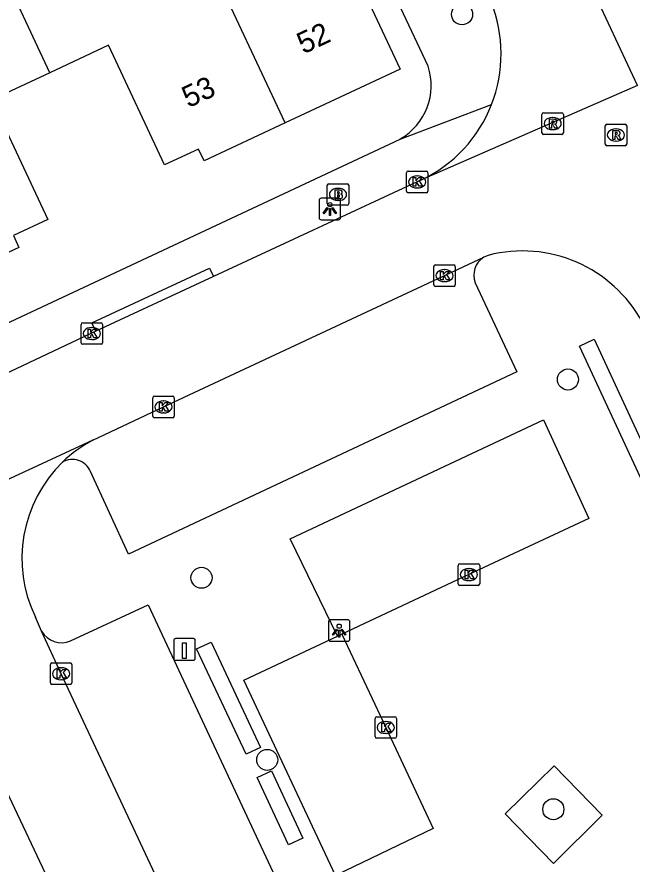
# Model space of a CAD drawing. Extents: x 162880 to 165536, y 384011 to 385179.
# Drawn here: x 163875.95 to 163904.53, y 384301.21 to 384340.61 of the extents above; entities that cross this region are included whole.
import ezdxf

# ---------------------------------------------------------------- set-up
doc = ezdxf.new("R2010")
doc.units = 0
for name, color, linetype in [('IMGEO_Boom', 7, 'Continuous'), ('IMGEO_Brandkraan', 7, 'Continuous'), ('IMGEO_Kolk', 7, 'Continuous'), ('IMGEO_Laadpaal', 7, 'Continuous'), ('IMGEO_Lichtpunt', 7, 'Continuous'), ('IMGEO_Pand', 7, 'Continuous'), ('IMGEO_Pand_nummerreeks', 7, 'Continuous'), ('IMGEO_Parkeervlak_open', 7, 'Continuous'), ('IMGEO_Rijbaan_lokaal_gesloten', 7, 'Continuous'), ('IMGEO_Rioolput', 7, 'Continuous'), ('IMGEO_Voetpad_open', 7, 'Continuous')]:
    doc.layers.add(name, color=color, linetype=linetype)

msp = doc.modelspace()

# ---------------------------------------------------------------- linework, layer by layer
at = {"layer": 'IMGEO_Boom'}
for centre in [(163896.634, 384340.736), (163901.554, 384323.751), (163884.525, 384314.529), (163887.579, 384306.06), (163900.876, 384303.762)]:
    msp.add_circle(centre, 0.489, dxfattribs=at)
at = {"layer": 'IMGEO_Brandkraan'}
for p, q in [((163890.368, 384331.931), (163890.368, 384332.783)), ((163890.443, 384332.857), (163891.295, 384332.857)), ((163890.856, 384332.637), (163890.881, 384332.637)), ((163891.369, 384332.783), (163891.369, 384331.931)), ((163891.295, 384331.857), (163890.443, 384331.857)), ((163890.879, 384332.077), (163890.854, 384332.077))]:
    msp.add_line(p, q, dxfattribs=at)
for points in [[(163890.368, 384331.931), (163890.368, 384332.783)], [(163890.443, 384332.857), (163891.295, 384332.857)], [(163890.716, 384332.557), (163890.716, 384332.157), (163890.929, 384332.157)], [(163890.947, 384332.557), (163890.716, 384332.557)], [(163891.369, 384332.783), (163891.369, 384331.931)], [(163890.895, 384332.476), (163890.841, 384332.476), (163890.841, 384332.4)], [(163890.841, 384332.4), (163890.894, 384332.4)], [(163890.903, 384332.324), (163890.841, 384332.324), (163890.841, 384332.243)], [(163890.841, 384332.243), (163890.903, 384332.243)], [(163891.295, 384331.857), (163890.443, 384331.857)]]:
    msp.add_lwpolyline(points, dxfattribs=at)
for centre, radius, start, end in [((163890.445, 384332.781), 0.0765, 91.552, 178.448), ((163890.445, 384332.781), 0.0765, 91.552, 178.448), ((163890.951, 384332.412), 0.145, 59.4692, 91.5367), ((163890.976, 384332.459), 0.0922, 285.5137, 58.1501), ((163891.293, 384332.781), 0.0765, 1.552, 88.448), ((163891.293, 384332.781), 0.0765, 1.552, 88.448), ((163890.896, 384332.438), 0.0379, 267.8285, 90.9355), ((163890.904, 384332.283), 0.0404, 269.8759, 90.5077), ((163890.935, 384332.408), 0.251, 268.6676, 293.5347), ((163890.981, 384332.267), 0.105, 301.3115, 78.989), ((163890.445, 384331.933), 0.0765, 181.552, 268.448), ((163890.445, 384331.933), 0.0765, 181.552, 268.448), ((163891.293, 384331.933), 0.0765, 271.552, 358.448), ((163891.293, 384331.933), 0.0765, 271.552, 358.448)]:
    msp.add_arc(centre, radius, start, end, dxfattribs=at)
for centre, major_axis, ratio, start_param, end_param in [((163890.855, 384332.357), (-0.387, 0.002), 0.722429, 4.712389, 7.853982), ((163890.88, 384332.357), (-0.39, 0.002), 0.717154, 1.570796, 4.712389)]:
    msp.add_ellipse(centre, major_axis=major_axis, ratio=ratio, start_param=start_param, end_param=end_param, dxfattribs=at)
at = {"layer": 'IMGEO_Kolk'}
for p, q in [((163894.048, 384332.514), (163894.048, 384333.366)), ((163894.123, 384333.44), (163894.975, 384333.44)), ((163895.049, 384333.366), (163895.049, 384332.514)), ((163894.536, 384333.22), (163894.561, 384333.22)), ((163894.559, 384332.66), (163894.534, 384332.66)), ((163894.975, 384332.44), (163894.123, 384332.44)), ((163895.319, 384328.155), (163895.319, 384329.007)), ((163895.394, 384329.081), (163896.246, 384329.081)), ((163896.32, 384329.007), (163896.32, 384328.155)), ((163895.807, 384328.861), (163895.832, 384328.861)), ((163895.83, 384328.301), (163895.805, 384328.301)), ((163896.246, 384328.081), (163895.394, 384328.081)), ((163878.93, 384325.463), (163878.93, 384326.315)), ((163879.005, 384326.389), (163879.857, 384326.389)), ((163879.931, 384326.315), (163879.931, 384325.463)), ((163879.418, 384326.169), (163879.443, 384326.169)), ((163879.441, 384325.609), (163879.416, 384325.609)), ((163879.857, 384325.389), (163879.005, 384325.389)), ((163882.259, 384322.049), (163882.259, 384322.901)), ((163882.334, 384322.975), (163883.186, 384322.975)), ((163882.747, 384322.755), (163882.772, 384322.755)), ((163883.26, 384322.901), (163883.26, 384322.049)), ((163883.186, 384321.975), (163882.334, 384321.975)), ((163882.77, 384322.195), (163882.745, 384322.195)), ((163896.453, 384314.251), (163896.453, 384315.103)), ((163896.528, 384315.177), (163897.38, 384315.177)), ((163896.941, 384314.957), (163896.966, 384314.957)), ((163897.454, 384315.103), (163897.454, 384314.251)), ((163896.964, 384314.397), (163896.939, 384314.397)), ((163897.38, 384314.177), (163896.528, 384314.177)), ((163877.502, 384309.641), (163877.502, 384310.493)), ((163877.577, 384310.567), (163878.429, 384310.567)), ((163878.503, 384310.493), (163878.503, 384309.641)), ((163877.99, 384310.347), (163878.015, 384310.347)), ((163878.013, 384309.787), (163877.988, 384309.787)), ((163878.429, 384309.567), (163877.577, 384309.567)), ((163892.59, 384307.139), (163892.59, 384307.991)), ((163892.665, 384308.065), (163893.517, 384308.065)), ((163893.078, 384307.845), (163893.103, 384307.845)), ((163893.591, 384307.991), (163893.591, 384307.139)), ((163893.517, 384307.065), (163892.665, 384307.065)), ((163893.101, 384307.285), (163893.076, 384307.285))]:
    msp.add_line(p, q, dxfattribs=at)
for points in [[(163894.048, 384332.514), (163894.048, 384333.366)], [(163894.123, 384333.44), (163894.975, 384333.44)], [(163895.049, 384333.366), (163895.049, 384332.514)], [(163894.369, 384333.14), (163894.492, 384333.14), (163894.492, 384332.989), (163894.622, 384333.14), (163894.786, 384333.14), (163894.64, 384332.989), (163894.793, 384332.74), (163894.641, 384332.74), (163894.556, 384332.904), (163894.492, 384332.837), (163894.492, 384332.74), (163894.369, 384332.74), (163894.369, 384333.14)], [(163894.975, 384332.44), (163894.123, 384332.44)], [(163895.319, 384328.155), (163895.319, 384329.007)], [(163895.394, 384329.081), (163896.246, 384329.081)], [(163896.32, 384329.007), (163896.32, 384328.155)], [(163895.64, 384328.781), (163895.763, 384328.781), (163895.763, 384328.63), (163895.893, 384328.781), (163896.057, 384328.781), (163895.911, 384328.63), (163896.064, 384328.381), (163895.912, 384328.381), (163895.827, 384328.545), (163895.763, 384328.478), (163895.763, 384328.381), (163895.64, 384328.381), (163895.64, 384328.781)], [(163896.246, 384328.081), (163895.394, 384328.081)], [(163878.93, 384325.463), (163878.93, 384326.315)], [(163879.005, 384326.389), (163879.857, 384326.389)], [(163879.931, 384326.315), (163879.931, 384325.463)], [(163879.251, 384326.089), (163879.374, 384326.089), (163879.374, 384325.938), (163879.504, 384326.089), (163879.668, 384326.089), (163879.522, 384325.938), (163879.675, 384325.689), (163879.523, 384325.689), (163879.438, 384325.853), (163879.374, 384325.786), (163879.374, 384325.689), (163879.251, 384325.689), (163879.251, 384326.089)], [(163879.857, 384325.389), (163879.005, 384325.389)], [(163882.259, 384322.049), (163882.259, 384322.901)], [(163882.334, 384322.975), (163883.186, 384322.975)], [(163882.58, 384322.675), (163882.703, 384322.675), (163882.703, 384322.524), (163882.833, 384322.675), (163882.997, 384322.675), (163882.851, 384322.524), (163883.004, 384322.275), (163882.852, 384322.275), (163882.767, 384322.439), (163882.703, 384322.372), (163882.703, 384322.275), (163882.58, 384322.275), (163882.58, 384322.675)], [(163883.26, 384322.901), (163883.26, 384322.049)], [(163883.186, 384321.975), (163882.334, 384321.975)], [(163896.453, 384314.251), (163896.453, 384315.103)], [(163896.528, 384315.177), (163897.38, 384315.177)], [(163896.774, 384314.877), (163896.897, 384314.877), (163896.897, 384314.726), (163897.027, 384314.877), (163897.191, 384314.877), (163897.045, 384314.726), (163897.198, 384314.477), (163897.046, 384314.477), (163896.961, 384314.641), (163896.897, 384314.574), (163896.897, 384314.477), (163896.774, 384314.477), (163896.774, 384314.877)], [(163897.454, 384315.103), (163897.454, 384314.251)], [(163897.38, 384314.177), (163896.528, 384314.177)], [(163877.502, 384309.641), (163877.502, 384310.493)], [(163877.577, 384310.567), (163878.429, 384310.567)], [(163878.503, 384310.493), (163878.503, 384309.641)], [(163877.823, 384310.267), (163877.946, 384310.267), (163877.946, 384310.116), (163878.076, 384310.267), (163878.24, 384310.267), (163878.094, 384310.116), (163878.247, 384309.867), (163878.095, 384309.867), (163878.01, 384310.031), (163877.946, 384309.964), (163877.946, 384309.867), (163877.823, 384309.867), (163877.823, 384310.267)], [(163878.429, 384309.567), (163877.577, 384309.567)], [(163892.59, 384307.139), (163892.59, 384307.991)], [(163892.665, 384308.065), (163893.517, 384308.065)], [(163892.911, 384307.765), (163893.034, 384307.765), (163893.034, 384307.614), (163893.164, 384307.765), (163893.328, 384307.765), (163893.182, 384307.614), (163893.335, 384307.365), (163893.183, 384307.365), (163893.098, 384307.529), (163893.034, 384307.462), (163893.034, 384307.365), (163892.911, 384307.365), (163892.911, 384307.765)], [(163893.591, 384307.991), (163893.591, 384307.139)], [(163893.517, 384307.065), (163892.665, 384307.065)]]:
    msp.add_lwpolyline(points, dxfattribs=at)
for centre, start, end in [((163894.125, 384333.364), 91.552, 178.448), ((163894.125, 384333.364), 91.552, 178.448), ((163894.973, 384333.364), 1.552, 88.448), ((163894.973, 384333.364), 1.552, 88.448), ((163894.125, 384332.516), 181.552, 268.448), ((163894.125, 384332.516), 181.552, 268.448), ((163894.973, 384332.516), 271.552, 358.448), ((163894.973, 384332.516), 271.552, 358.448), ((163895.396, 384329.005), 91.552, 178.448), ((163895.396, 384329.005), 91.552, 178.448), ((163896.244, 384329.005), 1.552, 88.448), ((163896.244, 384329.005), 1.552, 88.448), ((163895.396, 384328.157), 181.552, 268.448), ((163895.396, 384328.157), 181.552, 268.448), ((163896.244, 384328.157), 271.552, 358.448), ((163896.244, 384328.157), 271.552, 358.448), ((163879.007, 384326.313), 91.552, 178.448), ((163879.007, 384326.313), 91.552, 178.448), ((163879.855, 384326.313), 1.552, 88.448), ((163879.855, 384326.313), 1.552, 88.448), ((163879.007, 384325.465), 181.552, 268.448), ((163879.007, 384325.465), 181.552, 268.448), ((163879.855, 384325.465), 271.552, 358.448), ((163879.855, 384325.465), 271.552, 358.448), ((163882.336, 384322.899), 91.552, 178.448), ((163882.336, 384322.899), 91.552, 178.448), ((163883.184, 384322.899), 1.552, 88.448), ((163883.184, 384322.899), 1.552, 88.448), ((163882.336, 384322.051), 181.552, 268.448), ((163882.336, 384322.051), 181.552, 268.448), ((163883.184, 384322.051), 271.552, 358.448), ((163883.184, 384322.051), 271.552, 358.448), ((163896.53, 384315.101), 91.552, 178.448), ((163896.53, 384315.101), 91.552, 178.448), ((163897.378, 384315.101), 1.552, 88.448), ((163897.378, 384315.101), 1.552, 88.448), ((163896.53, 384314.253), 181.552, 268.448), ((163896.53, 384314.253), 181.552, 268.448), ((163897.378, 384314.253), 271.552, 358.448), ((163897.378, 384314.253), 271.552, 358.448), ((163877.579, 384310.491), 91.552, 178.448), ((163877.579, 384310.491), 91.552, 178.448), ((163878.427, 384310.491), 1.552, 88.448), ((163878.427, 384310.491), 1.552, 88.448), ((163877.579, 384309.643), 181.552, 268.448), ((163877.579, 384309.643), 181.552, 268.448), ((163878.427, 384309.643), 271.552, 358.448), ((163878.427, 384309.643), 271.552, 358.448), ((163892.667, 384307.989), 91.552, 178.448), ((163892.667, 384307.989), 91.552, 178.448), ((163893.515, 384307.989), 1.552, 88.448), ((163893.515, 384307.989), 1.552, 88.448), ((163892.667, 384307.141), 181.552, 268.448), ((163892.667, 384307.141), 181.552, 268.448), ((163893.515, 384307.141), 271.552, 358.448), ((163893.515, 384307.141), 271.552, 358.448)]:
    msp.add_arc(centre, 0.0765, start, end, dxfattribs=at)
for centre, major_axis, ratio, start_param, end_param in [((163894.535, 384332.94), (-0.387, 0.002), 0.722429, 4.712389, 7.853982), ((163894.56, 384332.94), (-0.39, 0.002), 0.717154, 1.570796, 4.712389), ((163895.806, 384328.581), (-0.387, 0.002), 0.722429, 4.712389, 7.853982), ((163895.831, 384328.581), (-0.39, 0.002), 0.717154, 1.570796, 4.712389), ((163879.417, 384325.889), (-0.387, 0.002), 0.722429, 4.712389, 7.853982), ((163879.442, 384325.889), (-0.39, 0.002), 0.717154, 1.570796, 4.712389), ((163882.746, 384322.475), (-0.387, 0.002), 0.722429, 4.712389, 7.853982), ((163882.771, 384322.475), (-0.39, 0.002), 0.717154, 1.570796, 4.712389), ((163896.94, 384314.677), (-0.387, 0.002), 0.722429, 4.712389, 7.853982), ((163896.965, 384314.677), (-0.39, 0.002), 0.717154, 1.570796, 4.712389), ((163877.989, 384310.067), (-0.387, 0.002), 0.722429, 4.712389, 7.853982), ((163878.014, 384310.067), (-0.39, 0.002), 0.717154, 1.570796, 4.712389), ((163893.077, 384307.565), (-0.387, 0.002), 0.722429, 4.712389, 7.853982), ((163893.102, 384307.565), (-0.39, 0.002), 0.717154, 1.570796, 4.712389)]:
    msp.add_ellipse(centre, major_axis=major_axis, ratio=ratio, start_param=start_param, end_param=end_param, dxfattribs=at)
at = {"layer": 'IMGEO_Laadpaal'}
for p, q in [((163884.151, 384311.697), (163883.31, 384311.697)), ((163884.151, 384311.697), (163883.31, 384311.697)), ((163883.235, 384311.613), (163883.235, 384310.772)), ((163883.235, 384311.613), (163883.235, 384310.772)), ((163884.235, 384310.781), (163884.235, 384311.622)), ((163884.235, 384310.781), (163884.235, 384311.622)), ((163883.319, 384310.697), (163884.16, 384310.697)), ((163883.319, 384310.697), (163884.16, 384310.697))]:
    msp.add_line(p, q, dxfattribs=at)
msp.add_lwpolyline([(163883.65, 384311.51), (163883.81, 384311.51), (163883.81, 384310.777), (163883.65, 384310.777), (163883.65, 384311.51)], dxfattribs=at)
for centre, start, end in [((163883.313, 384311.619), 92.4484, 184.2845), ((163883.313, 384311.619), 92.4484, 184.2845), ((163884.157, 384311.619), 2.4484, 94.2845), ((163884.157, 384311.619), 2.4484, 94.2845), ((163883.313, 384310.775), 182.4484, 274.2845), ((163883.313, 384310.775), 182.4484, 274.2845), ((163884.157, 384310.775), 272.4484, 4.2845), ((163884.157, 384310.775), 272.4484, 4.2845)]:
    msp.add_arc(centre, 0.0779, start, end, dxfattribs=at)
at = {"layer": 'IMGEO_Lichtpunt'}
for p, q in [((163890.894, 384332.18), (163890.086, 384332.18)), ((163890.894, 384332.18), (163890.086, 384332.18)), ((163889.992, 384332.085), (163889.992, 384331.278)), ((163889.992, 384332.085), (163889.992, 384331.278)), ((163890.988, 384331.278), (163890.988, 384332.085)), ((163890.988, 384331.278), (163890.988, 384332.085)), ((163890.086, 384331.184), (163890.894, 384331.184)), ((163890.086, 384331.184), (163890.894, 384331.184)), ((163890.424, 384312.48), (163890.424, 384311.673)), ((163890.424, 384312.48), (163890.424, 384311.673)), ((163891.326, 384312.575), (163890.518, 384312.575)), ((163891.326, 384312.575), (163890.518, 384312.575)), ((163891.42, 384311.673), (163891.42, 384312.48)), ((163891.42, 384311.673), (163891.42, 384312.48)), ((163890.518, 384311.579), (163891.326, 384311.579)), ((163890.518, 384311.579), (163891.326, 384311.579))]:
    msp.add_line(p, q, dxfattribs=at)
for points in [[(163890.366, 384331.749), (163890.405, 384331.721), (163890.217, 384331.459), (163890.179, 384331.486), (163890.366, 384331.749)], [(163890.578, 384331.721), (163890.616, 384331.748), (163890.803, 384331.486), (163890.764, 384331.458), (163890.578, 384331.721)], [(163890.468, 384331.701), (163890.515, 384331.701), (163890.515, 384331.379), (163890.468, 384331.379), (163890.468, 384331.701)], [(163890.798, 384312.144), (163890.837, 384312.116), (163890.649, 384311.854), (163890.611, 384311.881), (163890.798, 384312.144)], [(163890.9, 384312.096), (163890.947, 384312.096), (163890.947, 384311.774), (163890.9, 384311.774), (163890.9, 384312.096)], [(163891.01, 384312.116), (163891.048, 384312.143), (163891.235, 384311.881), (163891.196, 384311.853), (163891.01, 384312.116)]]:
    msp.add_lwpolyline(points, dxfattribs=at)
for centre in [(163890.491, 384331.883), (163890.923, 384312.278)]:
    msp.add_circle(centre, 0.0994, dxfattribs=at)
for centre, start, end in [((163890.086, 384332.085), 90, 180), ((163890.086, 384332.085), 90, 180), ((163890.894, 384332.085), 0, 90), ((163890.894, 384332.085), 0, 90), ((163890.086, 384331.278), 180, 270), ((163890.086, 384331.278), 180, 270), ((163890.894, 384331.278), 270, 0), ((163890.894, 384331.278), 270, 360), ((163890.518, 384312.48), 90, 180), ((163890.518, 384312.48), 90, 180), ((163891.326, 384312.48), 0, 90), ((163891.326, 384312.48), 0, 90), ((163890.518, 384311.673), 180, 270), ((163890.518, 384311.673), 180, 270), ((163891.326, 384311.673), 270, 0), ((163891.326, 384311.673), 270, 360)]:
    msp.add_arc(centre, 0.0946, start, end, dxfattribs=at)
at = {"layer": 'IMGEO_Pand'}
for points in [[(163883.635, 384345.871), (163888.982, 384348.374), (163893.752, 384338.19), (163888.413, 384335.69)], [(163888.413, 384335.69), (163883.635, 384345.871)], [(163877.472, 384338.021), (163874.574, 384344.201)], [(163888.413, 384335.69), (163884.645, 384333.926), (163884.391, 384334.47), (163882.806, 384333.727), (163880.198, 384339.298), (163877.472, 384338.021)], [(163877.472, 384338.021), (163874.764, 384336.753), (163877.382, 384331.186), (163875.787, 384330.441), (163876.041, 384329.897), (163872.318, 384328.154)]]:
    msp.add_lwpolyline(points, dxfattribs=at)
at = {"layer": 'IMGEO_Parkeervlak_open'}
msp.add_lwpolyline([(163891.043, 384311.908), (163890.843, 384311.814)], dxfattribs=at)
at = {"layer": 'IMGEO_Rijbaan_lokaal_gesloten'}
for points in [[(163904.789, 384337.423), (163902.988, 384341.269), (163901.984, 384343.392)], [(163904.789, 384337.423), (163894.751, 384333.036)], [(163894.751, 384333.036), (163894.549, 384332.939), (163885.076, 384328.543)], [(163879.48, 384320.926), (163882.76, 384322.477), (163897.648, 384329.434)], [(163897.842, 384329.525), (163897.648, 384329.434)], [(163885.076, 384328.543), (163879.615, 384325.991)], [(163879.615, 384325.991), (163863.997, 384318.625), (163861.94, 384317.777), (163861.247, 384317.522)], [(163879.48, 384320.926), (163864.258, 384313.87)], [(163877.096, 384312.046), (163876.805, 384312.696)], [(163884.265, 384296.82), (163882.733, 384299.973), (163878.002, 384310.066), (163877.096, 384312.046)], [(163872.582, 384310.677), (163878.295, 384298.593)]]:
    msp.add_lwpolyline(points, dxfattribs=at)
for centre, radius, start, end in [((163891.953, 384338.895), 6.495, 338.7146, 21.8849), ((163891.958, 384338.894), 6.49, 295.4874, 338.7008), ((163899.442, 384323.395), 6.335, 28.3756, 104.629), ((163882.321, 384315.48), 6.142, 117.5528, 133.8889), ((163882.458, 384315.425), 6.277, 134.4361, 205.7719)]:
    msp.add_arc(centre, radius, start, end, dxfattribs=at)
at = {"layer": 'IMGEO_Rioolput'}
for p, q in [((163900.346, 384335.226), (163900.346, 384336.078)), ((163900.421, 384336.152), (163901.273, 384336.152)), ((163901.347, 384336.078), (163901.347, 384335.226)), ((163900.834, 384335.932), (163900.859, 384335.932)), ((163900.857, 384335.372), (163900.832, 384335.372)), ((163903.286, 384334.696), (163903.286, 384335.548)), ((163903.361, 384335.622), (163904.213, 384335.622)), ((163903.774, 384335.402), (163903.799, 384335.402)), ((163904.287, 384335.548), (163904.287, 384334.696)), ((163901.273, 384335.152), (163900.421, 384335.152)), ((163904.213, 384334.622), (163903.361, 384334.622)), ((163903.797, 384334.842), (163903.772, 384334.842))]:
    msp.add_line(p, q, dxfattribs=at)
for points in [[(163900.346, 384335.226), (163900.346, 384336.078)], [(163900.421, 384336.152), (163901.273, 384336.152)], [(163901.347, 384336.078), (163901.347, 384335.226)], [(163900.935, 384335.85), (163900.683, 384335.852), (163900.683, 384335.452)], [(163900.861, 384335.771), (163900.807, 384335.771), (163900.807, 384335.69)], [(163900.807, 384335.69), (163900.859, 384335.69)], [(163900.683, 384335.452), (163900.807, 384335.452), (163900.807, 384335.614), (163900.818, 384335.614)], [(163900.865, 384335.585), (163900.936, 384335.452), (163901.076, 384335.452), (163901.011, 384335.578)], [(163903.286, 384334.696), (163903.286, 384335.548)], [(163903.361, 384335.622), (163904.213, 384335.622)], [(163903.875, 384335.32), (163903.623, 384335.322), (163903.623, 384334.922)], [(163904.287, 384335.548), (163904.287, 384334.696)], [(163901.273, 384335.152), (163900.421, 384335.152)], [(163903.623, 384334.922), (163903.747, 384334.922), (163903.747, 384335.084), (163903.758, 384335.084)], [(163903.801, 384335.241), (163903.747, 384335.241), (163903.747, 384335.16)], [(163903.747, 384335.16), (163903.799, 384335.16)], [(163903.805, 384335.055), (163903.876, 384334.922), (163904.016, 384334.922), (163903.951, 384335.048)], [(163904.213, 384334.622), (163903.361, 384334.622)]]:
    msp.add_lwpolyline(points, dxfattribs=at)
for centre, radius, start, end in [((163900.423, 384336.076), 0.0765, 91.552, 178.448), ((163900.423, 384336.076), 0.0765, 91.552, 178.448), ((163901.271, 384336.076), 0.0765, 1.552, 88.448), ((163901.271, 384336.076), 0.0765, 1.552, 88.448), ((163900.843, 384335.879), 0.19, 274.7715, 282.9687), ((163900.867, 384335.675), 0.0964, 77.0061, 93.1865), ((163900.881, 384335.732), 0.0378, 276.6634, 79.6772), ((163900.934, 384335.74), 0.109, 350.3612, 89.416), ((163900.932, 384335.74), 0.112, 277.5842, 350.9817), ((163900.817, 384335.561), 0.0533, 26.0293, 88.6989), ((163900.916, 384335.525), 0.108, 29.5134, 73.7905), ((163903.363, 384335.546), 0.0765, 91.552, 178.448), ((163903.363, 384335.546), 0.0765, 91.552, 178.448), ((163903.874, 384335.21), 0.109, 350.3612, 89.416), ((163904.211, 384335.546), 0.0765, 1.552, 88.448), ((163904.211, 384335.546), 0.0765, 1.552, 88.448), ((163900.423, 384335.228), 0.0765, 181.552, 268.448), ((163900.423, 384335.228), 0.0765, 181.552, 268.448), ((163901.271, 384335.228), 0.0765, 271.552, 358.448), ((163901.271, 384335.228), 0.0765, 271.552, 358.448), ((163903.757, 384335.031), 0.0533, 26.0293, 88.6989), ((163903.783, 384335.349), 0.19, 274.7715, 282.9687), ((163903.807, 384335.145), 0.0964, 77.0061, 93.1865), ((163903.821, 384335.202), 0.0378, 276.6634, 79.6772), ((163903.872, 384335.21), 0.112, 277.5842, 350.9817), ((163903.856, 384334.995), 0.108, 29.5134, 73.7905), ((163903.363, 384334.698), 0.0765, 181.552, 268.448), ((163903.363, 384334.698), 0.0765, 181.552, 268.448), ((163904.211, 384334.698), 0.0765, 271.552, 358.448), ((163904.211, 384334.698), 0.0765, 271.552, 358.448)]:
    msp.add_arc(centre, radius, start, end, dxfattribs=at)
for centre, major_axis, ratio, start_param, end_param in [((163900.833, 384335.652), (-0.387, 0.002), 0.722429, 4.712389, 7.853982), ((163900.858, 384335.652), (-0.39, 0.002), 0.717154, 1.570796, 4.712389), ((163903.773, 384335.122), (-0.387, 0.002), 0.722429, 4.712389, 7.853982), ((163903.798, 384335.122), (-0.39, 0.002), 0.717154, 1.570796, 4.712389)]:
    msp.add_ellipse(centre, major_axis=major_axis, ratio=ratio, start_param=start_param, end_param=end_param, dxfattribs=at)
at = {"layer": 'IMGEO_Voetpad_open'}
for points in [[(163895.057, 384338.324), (163890.087, 384348.891), (163886.367, 384356.8)], [(163893.758, 384334.936), (163898.005, 384336.537)], [(163863.881, 384320.929), (163893.758, 384334.936)], [(163879.615, 384325.991), (163879.432, 384326.389), (163884.898, 384328.932), (163885.076, 384328.543)], [(163897.25, 384328.244), (163899.184, 384324.113), (163881.139, 384315.623), (163879.371, 384319.475)], [(163906.317, 384317.059), (163904.927, 384319.193), (163902.093, 384325.298), (163902.771, 384325.619), (163905.499, 384319.74), (163906.927, 384317.485), (163906.317, 384317.059)], [(163890.843, 384311.814), (163888.639, 384316.337), (163900.421, 384321.874), (163902.519, 384317.29), (163896.954, 384314.676), (163891.043, 384311.908)], [(163878.44, 384311.595), (163882.043, 384313.266), (163888.388, 384299.683)], [(163891.043, 384311.908), (163893.092, 384307.566), (163895.293, 384302.867), (163890.75, 384300.683), (163886.492, 384309.76), (163890.843, 384311.814)], [(163886.608, 384306.327), (163884.287, 384311.222), (163884.969, 384311.535), (163887.263, 384306.628), (163886.608, 384306.327)], [(163898.631, 384303.555), (163900.911, 384305.782), (163903.148, 384303.485), (163900.883, 384301.234), (163898.631, 384303.555)], [(163888.562, 384302.113), (163887.105, 384305.239), (163887.776, 384305.546), (163889.228, 384302.424), (163888.562, 384302.113)]]:
    msp.add_lwpolyline(points, dxfattribs=at)
for centre, radius, start, end in [((163892.34, 384337.423), 2.862, 299.6881, 18.3571), ((163898.152, 384328.604), 0.971, 121.2584, 201.7562), ((163878.522, 384319.1), 0.929, 23.8404, 119.6054), ((163878.016, 384312.561), 1.055, 209.2244, 293.6757)]:
    msp.add_arc(centre, radius, start, end, dxfattribs=at)

# ---------------------------------------------------------------- texts
at = {"layer": 'IMGEO_Pand_nummerreeks'}
for s, p in [('52', (163889.259, 384338.869)), ('53', (163883.916, 384336.367))]:
    msp.add_text(s, height=1, rotation=25.0895, dxfattribs=at).set_placement(p)

doc.saveas('drawing.dxf')
